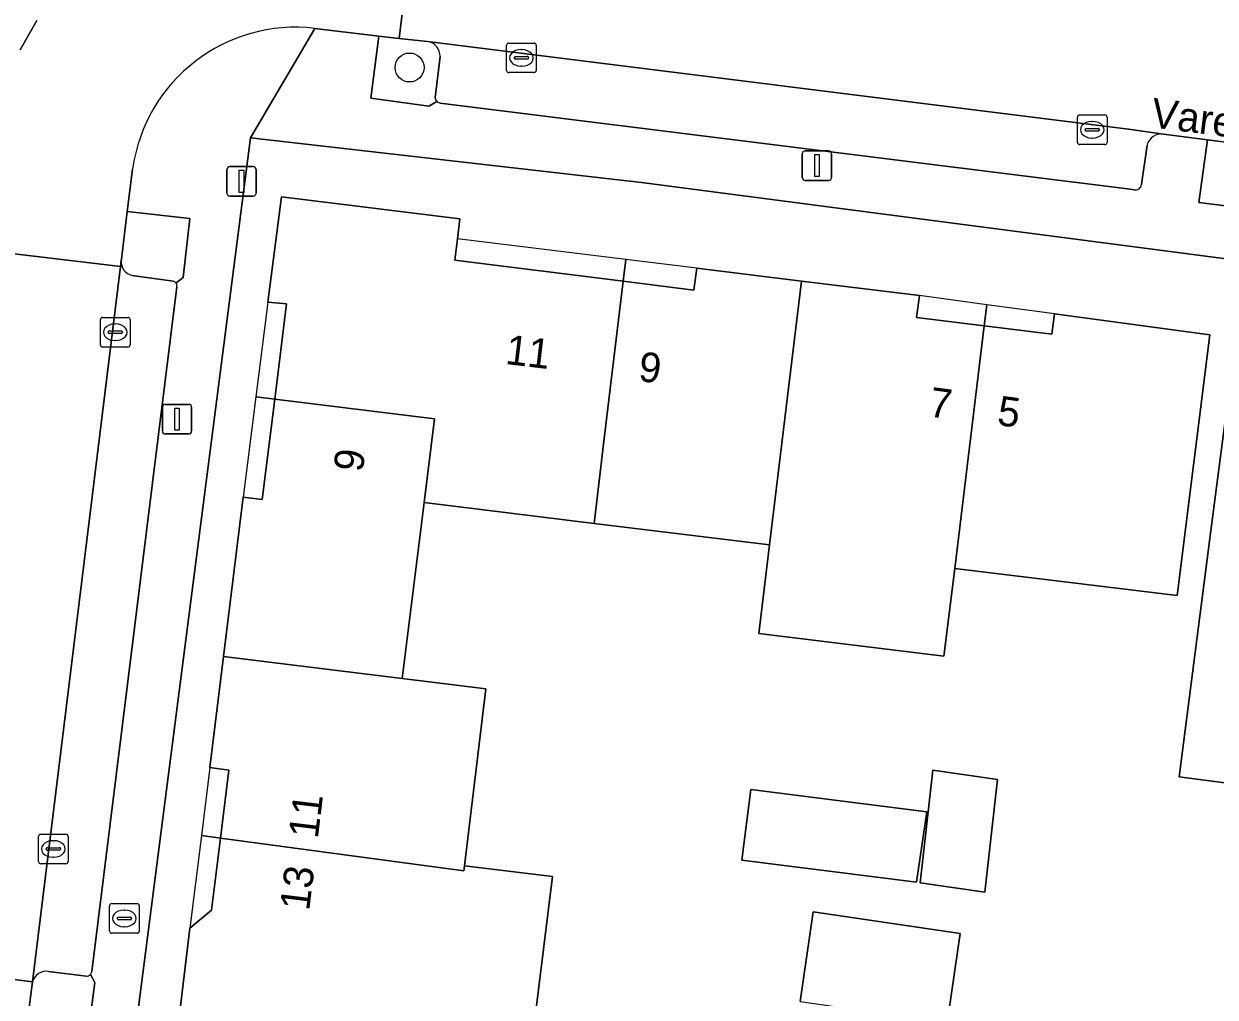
# Model space of a CAD drawing. Extents: x 161692 to 162379, y 380760 to 381678.
# Drawn here: x 162268.3 to 162308.58, y 381525.86 to 381558.76 of the extents above; entities that cross this region are included whole.
import ezdxf

# ---------------------------------------------------------------- set-up
doc = ezdxf.new("R2010")
doc.units = 0
for name, color, linetype in [('IMGEO_Boom', 7, 'Continuous'), ('IMGEO_Brandkraan', 7, 'Continuous'), ('IMGEO_Erf', 7, 'Continuous'), ('IMGEO_Grasland_overig', 7, 'Continuous'), ('IMGEO_Kolk', 7, 'Continuous'), ('IMGEO_Lichtmast', 7, 'Continuous'), ('IMGEO_Openbare_ruimte_label', 7, 'Continuous'), ('IMGEO_Pand', 7, 'Continuous'), ('IMGEO_Pand_nummerreeks', 7, 'Continuous'), ('IMGEO_Pand_overbouw', 7, 'Continuous'), ('IMGEO_Parkeervlak_open', 7, 'Continuous'), ('IMGEO_Rijbaan_lokaal_open', 7, 'Continuous'), ('IMGEO_Voetpad_open', 7, 'Continuous')]:
    doc.layers.add(name, color=color, linetype=linetype)

msp = doc.modelspace()

# ---------------------------------------------------------------- linework, layer by layer
at = {"layer": 'IMGEO_Boom'}
msp.add_circle((162281.343, 381557.285), 0.489, dxfattribs=at)
at = {"layer": 'IMGEO_Brandkraan'}
for p, q in [((162284.624, 381557.185), (162284.624, 381558.037)), ((162284.699, 381558.111), (162285.551, 381558.111)), ((162285.112, 381557.891), (162285.137, 381557.891)), ((162285.625, 381558.037), (162285.625, 381557.185)), ((162284.883, 381557.605), (162284.883, 381557.617)), ((162285.321, 381557.568), (162284.923, 381557.568)), ((162284.926, 381557.654), (162285.324, 381557.654)), ((162285.367, 381557.617), (162285.367, 381557.605)), ((162285.551, 381557.111), (162284.699, 381557.111)), ((162285.135, 381557.331), (162285.11, 381557.331)), ((162271.201, 381528.096), (162271.201, 381528.948)), ((162271.276, 381529.022), (162272.128, 381529.022)), ((162272.202, 381528.948), (162272.202, 381528.096)), ((162271.46, 381528.516), (162271.46, 381528.528)), ((162271.898, 381528.479), (162271.5, 381528.479)), ((162271.503, 381528.565), (162271.901, 381528.565)), ((162271.689, 381528.802), (162271.714, 381528.802)), ((162271.944, 381528.528), (162271.944, 381528.516)), ((162271.712, 381528.242), (162271.687, 381528.242)), ((162272.128, 381528.022), (162271.276, 381528.022))]:
    msp.add_line(p, q, dxfattribs=at)
for points in [[(162284.624, 381557.185), (162284.624, 381558.037)], [(162284.699, 381558.111), (162285.551, 381558.111)], [(162285.625, 381558.037), (162285.625, 381557.185)], [(162285.551, 381557.111), (162284.699, 381557.111)], [(162271.201, 381528.096), (162271.201, 381528.948)], [(162271.276, 381529.022), (162272.128, 381529.022)], [(162272.202, 381528.948), (162272.202, 381528.096)], [(162272.128, 381528.022), (162271.276, 381528.022)]]:
    msp.add_lwpolyline(points, dxfattribs=at)
for centre, radius, start, end in [((162284.701, 381558.035), 0.0765, 91.552, 178.448), ((162284.701, 381558.035), 0.0765, 91.552, 178.448), ((162285.549, 381558.035), 0.0765, 1.552, 88.448), ((162285.549, 381558.035), 0.0765, 1.552, 88.448), ((162284.923, 381557.614), 0.0403, 85.8775, 175.7526), ((162284.92, 381557.604), 0.0366, 178.938, 274.7102), ((162285.324, 381557.611), 0.043, 264.8664, 352.4533), ((162285.328, 381557.616), 0.0386, 1.7309, 96.639), ((162284.701, 381557.187), 0.0765, 181.552, 268.448), ((162284.701, 381557.187), 0.0765, 181.552, 268.448), ((162285.549, 381557.187), 0.0765, 271.552, 358.448), ((162285.549, 381557.187), 0.0765, 271.552, 358.448), ((162271.278, 381528.946), 0.0765, 91.552, 178.448), ((162271.278, 381528.946), 0.0765, 91.552, 178.448), ((162272.126, 381528.946), 0.0765, 1.552, 88.448), ((162272.126, 381528.946), 0.0765, 1.552, 88.448), ((162271.5, 381528.525), 0.0403, 85.8775, 175.7526), ((162271.497, 381528.515), 0.0366, 178.938, 274.7102), ((162271.901, 381528.522), 0.043, 264.8664, 352.4533), ((162271.905, 381528.527), 0.0386, 1.7309, 96.639), ((162271.278, 381528.098), 0.0765, 181.552, 268.448), ((162271.278, 381528.098), 0.0765, 181.552, 268.448), ((162272.126, 381528.098), 0.0765, 271.552, 358.448), ((162272.126, 381528.098), 0.0765, 271.552, 358.448)]:
    msp.add_arc(centre, radius, start, end, dxfattribs=at)
for centre, major_axis, ratio, start_param, end_param in [((162285.111, 381557.611), (-0.387, 0.002), 0.722429, 4.712389, 7.853982), ((162285.136, 381557.611), (-0.39, 0.002), 0.717154, 1.570796, 4.712389), ((162271.688, 381528.522), (-0.387, 0.002), 0.722429, 4.712389, 7.853982), ((162271.713, 381528.522), (-0.39, 0.002), 0.717154, 1.570796, 4.712389)]:
    msp.add_ellipse(centre, major_axis=major_axis, ratio=ratio, start_param=start_param, end_param=end_param, dxfattribs=at)
at = {"layer": 'IMGEO_Erf'}
for points in [[(162323.426, 381524.563), (162323.771, 381526.915), (162318.31, 381527.716), (162318.736, 381530.623), (162317.541, 381530.799), (162318.271, 381535.788), (162314.786, 381536.298), (162315.59, 381541.785), (162316.315, 381546.732), (162315.275, 381546.732), (162314.637, 381541.771), (162314.112, 381537.696), (162311.027, 381538.093), (162310.361, 381532.918), (162307.365, 381533.304), (162308.459, 381541.798), (162309.094, 381546.73), (162309.237, 381546.73), (162309.726, 381550.717), (162289.182, 381553.397), (162275.96, 381554.905), (162271.335, 381518.964)], [(162273.559, 381525.274), (162273.918, 381528.194), (162274.647, 381528.8), (162274.947, 381531.237), (162275.229, 381533.535), (162274.589, 381533.62), (162275.053, 381537.373), (162275.718, 381542.762), (162276.363, 381542.683), (162276.784, 381546.076), (162277.184, 381549.302), (162276.547, 381549.351), (162277.008, 381552.908), (162283.046, 381552.167), (162282.964, 381551.499), (162282.875, 381550.777), (162288.566, 381550.057), (162290.959, 381549.755), (162291.05, 381550.503), (162294.59, 381550.068), (162298.579, 381549.576), (162298.487, 381548.832), (162300.771, 381548.552), (162303.056, 381548.272), (162303.149, 381548.958), (162308.404, 381548.247), (162307.3, 381539.433), (162299.776, 381540.35), (162299.409, 381537.387), (162293.149, 381538.151), (162293.507, 381541.146), (162287.582, 381541.873), (162281.838, 381542.578), (162281.097, 381536.628), (162283.925, 381536.28), (162283.202, 381530.304), (162286.179, 381529.935), (162285.412, 381523.748)], [(162294.549, 381525.718), (162294.989, 381528.74), (162299.956, 381528.017), (162299.561, 381525.298)]]:
    msp.add_lwpolyline(points, dxfattribs=at)
for points in [[(162298.605, 381529.73), (162299.032, 381533.538), (162301.223, 381533.219), (162300.796, 381529.411)], [(162292.582, 381530.494), (162292.884, 381532.88), (162298.827, 381532.128), (162298.48, 381529.748)]]:
    msp.add_lwpolyline(points, close=True, dxfattribs=at)
at = {"layer": 'IMGEO_Grasland_overig'}
for points in [[(162281.951, 381558.165), (162280.994, 381558.269), (162280.3, 381558.346), (162280.029, 381556.251), (162281.992, 381555.978), (162282.263, 381556.14)], [(162282.209, 381556.269), (162282.377, 381557.652)], [(162309.816, 381554.649), (162308.322, 381554.842), (162308.033, 381552.722), (162309.84, 381552.494), (162310.062, 381552.675)], [(162271.794, 381552.419), (162271.599, 381550.811), (162271.593, 381550.758)], [(162273.443, 381549.997), (162273.686, 381550.191), (162273.908, 381552.178), (162271.794, 381552.419)], [(162271.964, 381550.256), (162273.347, 381550.066)], [(162270.407, 381526.568), (162269.134, 381526.73)], [(162270.7, 381526.358), (162270.551, 381526.631)], [(162268.598, 381526.381), (162268.365, 381524.666), (162270.444, 381524.379), (162270.7, 381526.358)]]:
    msp.add_lwpolyline(points, dxfattribs=at)
for centre, radius, start, end in [((162281.869, 381557.664), 0.508, 358.6891, 80.724), ((162282.406, 381556.276), 0.197, 181.9553, 223.4735), ((162272.073, 381550.725), 0.482, 176.0657, 256.8664), ((162273.3, 381549.899), 0.173, 34.3292, 74.2574), ((162269.058, 381526.261), 0.475, 80.7314, 165.4065), ((162270.406, 381526.767), 0.199, 270.3431, 316.9157)]:
    msp.add_arc(centre, radius, start, end, dxfattribs=at)
at = {"layer": 'IMGEO_Kolk'}
for p, q in [((162303.923, 381554.755), (162303.923, 381555.607)), ((162303.998, 381555.681), (162304.85, 381555.681)), ((162304.411, 381555.461), (162304.436, 381555.461)), ((162304.924, 381555.607), (162304.924, 381554.755)), ((162304.182, 381555.175), (162304.182, 381555.187)), ((162304.62, 381555.138), (162304.222, 381555.138)), ((162304.225, 381555.224), (162304.623, 381555.224)), ((162304.666, 381555.187), (162304.666, 381555.175)), ((162304.85, 381554.681), (162303.998, 381554.681)), ((162304.434, 381554.901), (162304.409, 381554.901)), ((162270.89, 381547.91), (162270.89, 381548.762)), ((162270.965, 381548.836), (162271.817, 381548.836)), ((162271.378, 381548.616), (162271.403, 381548.616)), ((162271.891, 381548.762), (162271.891, 381547.91)), ((162271.149, 381548.33), (162271.149, 381548.342)), ((162271.587, 381548.293), (162271.189, 381548.293)), ((162271.192, 381548.379), (162271.59, 381548.379)), ((162271.633, 381548.342), (162271.633, 381548.33)), ((162271.817, 381547.836), (162270.965, 381547.836)), ((162271.401, 381548.056), (162271.376, 381548.056)), ((162268.798, 381530.444), (162268.798, 381531.296)), ((162268.873, 381531.37), (162269.725, 381531.37)), ((162269.799, 381531.296), (162269.799, 381530.444)), ((162269.057, 381530.864), (162269.057, 381530.876)), ((162269.1, 381530.913), (162269.498, 381530.913)), ((162269.286, 381531.15), (162269.311, 381531.15)), ((162269.541, 381530.876), (162269.541, 381530.864)), ((162269.495, 381530.827), (162269.097, 381530.827)), ((162269.309, 381530.59), (162269.284, 381530.59)), ((162269.725, 381530.37), (162268.873, 381530.37))]:
    msp.add_line(p, q, dxfattribs=at)
for points in [[(162303.923, 381554.755), (162303.923, 381555.607)], [(162303.998, 381555.681), (162304.85, 381555.681)], [(162304.924, 381555.607), (162304.924, 381554.755)], [(162304.85, 381554.681), (162303.998, 381554.681)], [(162270.89, 381547.91), (162270.89, 381548.762)], [(162270.965, 381548.836), (162271.817, 381548.836)], [(162271.891, 381548.762), (162271.891, 381547.91)], [(162271.817, 381547.836), (162270.965, 381547.836)], [(162268.798, 381530.444), (162268.798, 381531.296)], [(162268.873, 381531.37), (162269.725, 381531.37)], [(162269.799, 381531.296), (162269.799, 381530.444)], [(162269.725, 381530.37), (162268.873, 381530.37)]]:
    msp.add_lwpolyline(points, dxfattribs=at)
for centre, radius, start, end in [((162304, 381555.605), 0.0765, 91.552, 178.448), ((162304, 381555.605), 0.0765, 91.552, 178.448), ((162304.848, 381555.605), 0.0765, 1.552, 88.448), ((162304.848, 381555.605), 0.0765, 1.552, 88.448), ((162304.222, 381555.184), 0.0403, 85.8775, 175.7526), ((162304.219, 381555.174), 0.0366, 178.938, 274.7102), ((162304.623, 381555.181), 0.043, 264.8664, 352.4533), ((162304.627, 381555.186), 0.0386, 1.7309, 96.639), ((162304, 381554.757), 0.0765, 181.552, 268.448), ((162304, 381554.757), 0.0765, 181.552, 268.448), ((162304.848, 381554.757), 0.0765, 271.552, 358.448), ((162304.848, 381554.757), 0.0765, 271.552, 358.448), ((162270.967, 381548.76), 0.0765, 91.552, 178.448), ((162270.967, 381548.76), 0.0765, 91.552, 178.448), ((162271.815, 381548.76), 0.0765, 1.552, 88.448), ((162271.815, 381548.76), 0.0765, 1.552, 88.448), ((162271.189, 381548.339), 0.0403, 85.8775, 175.7526), ((162271.186, 381548.329), 0.0366, 178.938, 274.7102), ((162271.59, 381548.336), 0.043, 264.8664, 352.4533), ((162271.594, 381548.341), 0.0386, 1.7309, 96.639), ((162270.967, 381547.912), 0.0765, 181.552, 268.448), ((162270.967, 381547.912), 0.0765, 181.552, 268.448), ((162271.815, 381547.912), 0.0765, 271.552, 358.448), ((162271.815, 381547.912), 0.0765, 271.552, 358.448), ((162268.875, 381531.294), 0.0765, 91.552, 178.448), ((162268.875, 381531.294), 0.0765, 91.552, 178.448), ((162269.723, 381531.294), 0.0765, 1.552, 88.448), ((162269.723, 381531.294), 0.0765, 1.552, 88.448), ((162269.097, 381530.873), 0.0403, 85.8775, 175.7526), ((162269.094, 381530.863), 0.0366, 178.938, 274.7102), ((162269.498, 381530.87), 0.043, 264.8664, 352.4533), ((162269.502, 381530.875), 0.0386, 1.7309, 96.639), ((162268.875, 381530.446), 0.0765, 181.552, 268.448), ((162268.875, 381530.446), 0.0765, 181.552, 268.448), ((162269.723, 381530.446), 0.0765, 271.552, 358.448), ((162269.723, 381530.446), 0.0765, 271.552, 358.448)]:
    msp.add_arc(centre, radius, start, end, dxfattribs=at)
for centre, major_axis, ratio, start_param, end_param in [((162304.41, 381555.181), (-0.387, 0.002), 0.722429, 4.712389, 7.853982), ((162304.435, 381555.181), (-0.39, 0.002), 0.717154, 1.570796, 4.712389), ((162271.377, 381548.336), (-0.387, 0.002), 0.722429, 4.712389, 7.853982), ((162271.402, 381548.336), (-0.39, 0.002), 0.717154, 1.570796, 4.712389), ((162269.285, 381530.87), (-0.387, 0.002), 0.722429, 4.712389, 7.853982), ((162269.31, 381530.87), (-0.39, 0.002), 0.717154, 1.570796, 4.712389)]:
    msp.add_ellipse(centre, major_axis=major_axis, ratio=ratio, start_param=start_param, end_param=end_param, dxfattribs=at)
at = {"layer": 'IMGEO_Lichtmast'}
for p, q in [((162294.62, 381553.57), (162294.62, 381554.37)), ((162294.62, 381554.37), (162294.62, 381553.57)), ((162294.72, 381554.47), (162295.51, 381554.47)), ((162295.51, 381554.47), (162294.72, 381554.47)), ((162295.61, 381554.37), (162295.61, 381553.57)), ((162295.61, 381553.57), (162295.61, 381554.37)), ((162275.167, 381553.036), (162275.167, 381553.836)), ((162275.167, 381553.836), (162275.167, 381553.036)), ((162275.267, 381553.936), (162276.057, 381553.936)), ((162276.057, 381553.936), (162275.267, 381553.936)), ((162276.157, 381553.836), (162276.157, 381553.036)), ((162276.157, 381553.036), (162276.157, 381553.836)), ((162295.51, 381553.47), (162294.72, 381553.47)), ((162294.72, 381553.47), (162295.51, 381553.47)), ((162276.057, 381552.936), (162275.267, 381552.936)), ((162275.267, 381552.936), (162276.057, 381552.936)), ((162272.984, 381544.998), (162272.984, 381545.798)), ((162272.984, 381545.798), (162272.984, 381544.998)), ((162273.084, 381545.898), (162273.874, 381545.898)), ((162273.874, 381545.898), (162273.084, 381545.898)), ((162273.974, 381545.798), (162273.974, 381544.998)), ((162273.974, 381544.998), (162273.974, 381545.798)), ((162273.874, 381544.898), (162273.084, 381544.898)), ((162273.084, 381544.898), (162273.874, 381544.898))]:
    msp.add_line(p, q, dxfattribs=at)
for points in [[(162295.04, 381554.345), (162295.19, 381554.345), (162295.19, 381553.595), (162295.04, 381553.595), (162295.04, 381554.345)], [(162275.587, 381553.811), (162275.737, 381553.811), (162275.737, 381553.061), (162275.587, 381553.061), (162275.587, 381553.811)], [(162273.404, 381545.773), (162273.554, 381545.773), (162273.554, 381545.023), (162273.404, 381545.023), (162273.404, 381545.773)]]:
    msp.add_lwpolyline(points, dxfattribs=at)
for centre, start, end in [((162294.72, 381554.37), 90, 180), ((162294.72, 381554.37), 90, 180), ((162295.51, 381554.37), 0, 90), ((162295.51, 381554.37), 360, 90), ((162275.267, 381553.836), 90, 180), ((162275.267, 381553.836), 90, 180), ((162276.057, 381553.836), 0, 90), ((162276.057, 381553.836), 360, 90), ((162294.72, 381553.57), 180, 270), ((162294.72, 381553.57), 180, 270), ((162295.51, 381553.57), 270, 0), ((162295.51, 381553.57), 270, 0), ((162275.267, 381553.036), 180, 270), ((162275.267, 381553.036), 180, 270), ((162276.057, 381553.036), 270, 0), ((162276.057, 381553.036), 270, 0), ((162273.084, 381545.798), 90, 180), ((162273.084, 381545.798), 90, 180), ((162273.874, 381545.798), 0, 90), ((162273.874, 381545.798), 360, 90), ((162273.084, 381544.998), 180, 270), ((162273.084, 381544.998), 180, 270), ((162273.874, 381544.998), 270, 0), ((162273.874, 381544.998), 270, 0)]:
    msp.add_arc(centre, 0.1, start, end, dxfattribs=at)
at = {"layer": 'IMGEO_Pand'}
for points in [[(162288.566, 381550.057), (162282.875, 381550.777), (162282.964, 381551.499), (162283.046, 381552.167), (162277.008, 381552.908), (162276.547, 381549.351), (162277.184, 381549.302), (162276.784, 381546.076), (162282.191, 381545.41), (162281.838, 381542.578), (162287.582, 381541.873), (162287.921, 381544.748)], [(162287.921, 381544.748), (162287.582, 381541.873), (162293.507, 381541.146), (162294.59, 381550.068), (162291.05, 381550.503), (162290.959, 381549.755), (162288.566, 381550.057)], [(162293.507, 381541.146), (162293.149, 381538.151), (162299.409, 381537.387), (162299.776, 381540.35), (162300.771, 381548.552), (162298.487, 381548.832), (162298.579, 381549.576), (162294.59, 381550.068)], [(162300.771, 381548.552), (162299.776, 381540.35), (162307.3, 381539.433), (162308.404, 381548.247), (162303.149, 381548.958), (162303.056, 381548.272)], [(162315.275, 381546.732), (162309.707, 381546.73), (162309.237, 381546.73), (162309.094, 381546.73), (162308.459, 381541.798), (162307.365, 381533.304), (162310.361, 381532.918), (162311.027, 381538.093), (162314.112, 381537.696), (162314.637, 381541.771)], [(162281.838, 381542.578), (162282.191, 381545.41), (162276.784, 381546.076), (162276.363, 381542.683), (162275.718, 381542.762), (162275.053, 381537.373), (162281.097, 381536.628)], [(162281.097, 381536.628), (162275.053, 381537.373), (162274.589, 381533.62), (162275.229, 381533.535), (162274.947, 381531.237), (162283.181, 381530.131), (162283.202, 381530.304), (162283.925, 381536.28)], [(162298.605, 381529.73), (162300.796, 381529.411), (162301.223, 381533.219), (162299.032, 381533.538)], [(162298.827, 381532.128), (162292.884, 381532.88), (162292.582, 381530.494), (162298.48, 381529.748)], [(162285.412, 381523.748), (162286.179, 381529.935), (162283.202, 381530.304), (162283.181, 381530.131), (162274.947, 381531.237), (162274.647, 381528.8), (162273.918, 381528.194), (162273.559, 381525.274)], [(162299.405, 381525.012), (162299.517, 381524.995), (162299.561, 381525.298), (162299.956, 381528.017), (162294.989, 381528.74), (162294.549, 381525.718)]]:
    msp.add_lwpolyline(points, close=True, dxfattribs=at)
at = {"layer": 'IMGEO_Pand_overbouw'}
for points in [[(162282.964, 381551.499), (162282.875, 381550.777), (162288.566, 381550.057), (162288.655, 381550.798)], [(162291.05, 381550.503), (162288.655, 381550.798), (162288.566, 381550.057), (162290.959, 381549.755)], [(162298.579, 381549.576), (162298.487, 381548.832), (162300.771, 381548.552), (162300.858, 381549.268)], [(162276.547, 381549.351), (162276.145, 381546.155), (162276.784, 381546.076), (162277.184, 381549.302)], [(162303.149, 381548.958), (162300.858, 381549.268), (162300.771, 381548.552), (162303.056, 381548.272)], [(162276.784, 381546.076), (162276.145, 381546.155), (162275.718, 381542.762), (162276.363, 381542.683)], [(162274.947, 381531.237), (162275.229, 381533.535), (162274.589, 381533.62), (162274.305, 381531.324)], [(162273.918, 381528.194), (162274.647, 381528.8), (162274.947, 381531.237), (162274.305, 381531.324)]]:
    msp.add_lwpolyline(points, close=True, dxfattribs=at)
at = {"layer": 'IMGEO_Parkeervlak_open'}
for points in [[(162306.829, 381555.035), (162305.654, 381555.196), (162281.951, 381558.165)], [(162282.377, 381557.652), (162282.209, 381556.269)], [(162282.382, 381556.08), (162305.709, 381553.17), (162305.837, 381553.154)], [(162306.091, 381553.327), (162306.276, 381554.665)], [(162271.593, 381550.758), (162271.568, 381550.56), (162268.598, 381526.381)], [(162273.347, 381550.066), (162271.964, 381550.256)], [(162270.599, 381526.723), (162273.473, 381549.873)], [(162269.134, 381526.73), (162270.407, 381526.568)]]:
    msp.add_lwpolyline(points, dxfattribs=at)
for centre, radius, start, end in [((162281.869, 381557.664), 0.508, 358.6891, 80.724), ((162282.406, 381556.276), 0.197, 181.9553, 223.4735), ((162282.408, 381556.279), 0.2, 223.8166, 262.6688), ((162306.763, 381554.535), 0.504, 82.4985, 165.0727), ((162305.888, 381553.353), 0.205, 255.6714, 305.1172), ((162305.893, 381553.349), 0.199, 304.5241, 353.6672), ((162272.073, 381550.725), 0.482, 176.0657, 256.8664), ((162273.3, 381549.899), 0.173, 34.3292, 74.2574), ((162273.304, 381549.898), 0.171, 351.653, 35.5481), ((162269.058, 381526.261), 0.475, 80.7314, 165.4065), ((162270.406, 381526.767), 0.199, 270.3431, 316.9157), ((162270.4, 381526.768), 0.204, 317.7153, 347.179)]:
    msp.add_arc(centre, radius, start, end, dxfattribs=at)
at = {"layer": 'IMGEO_Rijbaan_lokaal_open'}
for points in [[(162278.144, 381558.606), (162280.3, 381558.346), (162280.994, 381558.269), (162281.627, 381563.502)], [(162308.872, 381560.05), (162307.059, 381560.275), (162305.123, 381560.516), (162300.016, 381561.161), (162296.083, 381561.657), (162285.77, 381562.959), (162281.627, 381563.502), (162280.994, 381558.269), (162281.951, 381558.165), (162305.654, 381555.196), (162306.829, 381555.035), (162308.322, 381554.842), (162309.816, 381554.649)], [(162268.742, 381558.877), (162268.18, 381557.887)], [(162266.506, 381552.488), (162266.362, 381551.173), (162271.568, 381550.56), (162271.593, 381550.758), (162271.599, 381550.811), (162271.794, 381552.419), (162271.98, 381553.853)], [(162268.365, 381524.666), (162268.598, 381526.381), (162263.373, 381527.038), (162262.72, 381521.96)]]:
    msp.add_lwpolyline(points, dxfattribs=at)
msp.add_lwpolyline([(162271.568, 381550.56), (162266.362, 381551.173), (162266.344, 381551.007), (162266.124, 381549.134), (162263.905, 381531.172), (162263.373, 381527.038), (162268.598, 381526.381)], close=True, dxfattribs=at)
msp.add_arc((162277.485, 381553.087), 5.559, 83.1956, 172.0753, dxfattribs=at)
at = {"layer": 'IMGEO_Voetpad_open'}
for points in [[(162268.18, 381557.887), (162268.742, 381558.877)], [(162255.7, 381384.988), (162255.002, 381385.924), (162257.403, 381401.904), (162257.543, 381402.913), (162258.346, 381408.354), (162259.151, 381413.813), (162259.887, 381415.029), (162258.728, 381415.14), (162266.353, 381478.026), (162267.671, 381477.853), (162268.055, 381480.918), (162266.726, 381481.101), (162271.335, 381518.964), (162275.96, 381554.905), (162278.144, 381558.606)], [(162282.263, 381556.14), (162281.992, 381555.978), (162280.029, 381556.251), (162280.3, 381558.346), (162278.144, 381558.606), (162275.96, 381554.905), (162289.182, 381553.397), (162309.726, 381550.717), (162310.167, 381550.667), (162309.707, 381546.73), (162315.275, 381546.732), (162316.315, 381546.732), (162321.151, 381546.722), (162334.521, 381546.695), (162338.966, 381546.521), (162338.615, 381551.039)], [(162305.837, 381553.154), (162305.709, 381553.17), (162282.382, 381556.08)], [(162310.062, 381552.675), (162309.84, 381552.494), (162308.033, 381552.722), (162308.322, 381554.842), (162306.829, 381555.035)], [(162306.276, 381554.665), (162306.091, 381553.327)], [(162271.98, 381553.853), (162271.794, 381552.419), (162273.908, 381552.178), (162273.686, 381550.191), (162273.443, 381549.997)], [(162273.473, 381549.873), (162270.599, 381526.723)], [(162270.551, 381526.631), (162270.7, 381526.358), (162270.444, 381524.379), (162268.365, 381524.666), (162266.929, 381513.21)]]:
    msp.add_lwpolyline(points, dxfattribs=at)
for centre, radius, start, end in [((162277.485, 381553.087), 5.559, 83.1956, 172.0753), ((162282.408, 381556.279), 0.2, 223.8166, 262.6688), ((162306.763, 381554.535), 0.504, 82.4985, 165.0727), ((162305.888, 381553.353), 0.205, 255.6714, 305.1172), ((162305.893, 381553.349), 0.199, 304.5241, 353.6672), ((162273.304, 381549.898), 0.171, 351.653, 35.5481), ((162270.4, 381526.768), 0.204, 317.7153, 347.179)]:
    msp.add_arc(centre, radius, start, end, dxfattribs=at)

# ---------------------------------------------------------------- texts
at = {"layer": 'IMGEO_Openbare_ruimte_label'}
msp.add_text('Varenstraat', height=1, rotation=352.8181, dxfattribs=at).set_placement((162306.376, 381555.268))
at = {"layer": 'IMGEO_Pand_nummerreeks'}
for s, rotation, p in [('11', 353.1761, (162284.556, 381547.267)), ('9', 353.3977, (162289.053, 381546.691)), ('7', 352.2754, (162298.869, 381545.496)), ('5', 352.3395, (162301.178, 381545.205)), ('9', 82.0819, (162279.753, 381543.582)), ('11', 83.1659, (162278.241, 381531.197)), ('13', 83.0603, (162277.947, 381528.759))]:
    msp.add_text(s, height=1, rotation=rotation, dxfattribs=at).set_placement(p)

doc.saveas('drawing.dxf')
